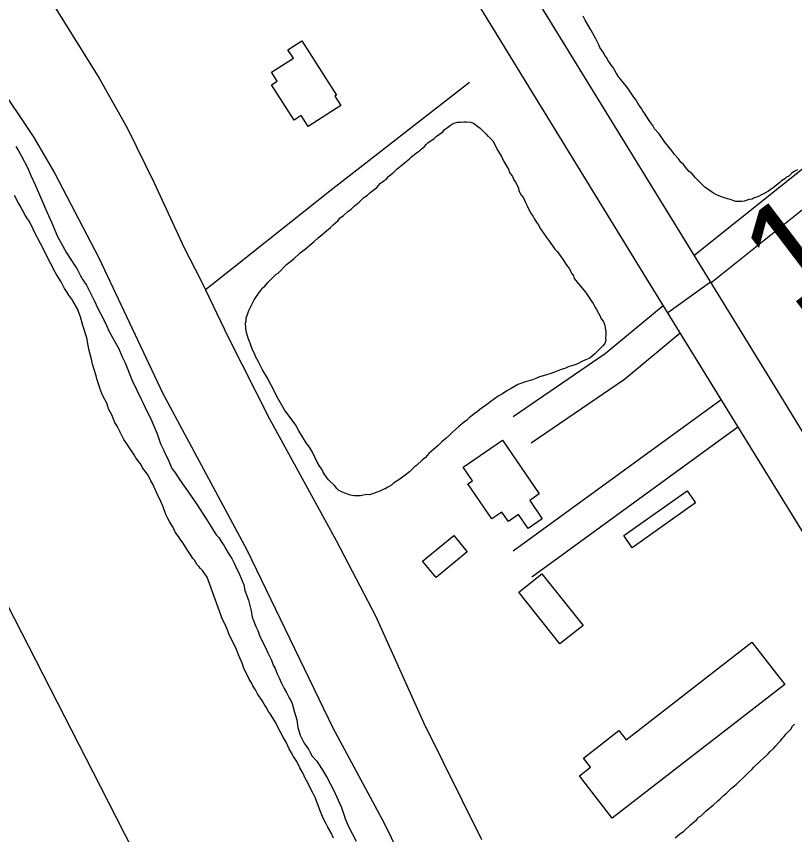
# Model space of a CAD drawing. Extents: x 3892998 to 3931244, y 278583 to 304547.
# Drawn here: x 3902660 to 3903393, y 297982 to 298752 of the extents above; entities that cross this region are included whole.
import ezdxf

# ---------------------------------------------------------------- set-up
doc = ezdxf.new("R2010")
doc.units = 0
for name, color, linetype in [('V-BLDG-OTLN', 7, 'Continuous'), ('V-LEVE-TOET', 7, 'Continuous'), ('V-ROAD-CNTR', 7, 'Continuous'), ('V-SITE-VEGE', 7, 'Continuous'), ('V-SURV-IDEN', 7, 'Continuous'), ('V-TOPO-SHOR', 7, 'Continuous')]:
    doc.layers.add(name, color=color, linetype=linetype)

msp = doc.modelspace()

# ---------------------------------------------------------------- linework, layer by layer
at = {"layer": 'V-BLDG-OTLN'}
for points in [[(3902928.79, 298729.41), (3902961.46, 298678.16), (3902959.91, 298677.17), (3902965.46, 298668.46), (3902934.59, 298648.78), (3902928.13, 298658.92), (3902921.42, 298654.64), (3902900.26, 298687.84), (3902905.62, 298691.25), (3902900.21, 298699.73), (3902920.76, 298712.83), (3902915.57, 298720.98)], [(3903117.61, 298353.55), (3903152.2, 298302.98), (3903143.14, 298296.79), (3903155.05, 298279.36), (3903141.71, 298270.23), (3903132.68, 298283.44), (3903123.07, 298276.87), (3903116.95, 298285.82), (3903107.46, 298279.32), (3903084.93, 298312.26), (3903089.34, 298315.27), (3903080.51, 298328.18)], [(3903299.36, 298294.41), (3903239.67, 298252.31), (3903231.68, 298263.64), (3903291.37, 298305.73)], [(3903084.36, 298248.33), (3903055.12, 298224.23), (3903042.38, 298239.68), (3903071.62, 298263.78)], [(3903154.62, 298227.83), (3903193.47, 298179.04), (3903171.68, 298161.69), (3903132.84, 298210.49)], [(3903383.21, 298123.46), (3903220.81, 297997.68), (3903189.91, 298037.57), (3903200.41, 298045.71), (3903193.8, 298054.25), (3903227.17, 298080.1), (3903233.84, 298071.49), (3903352.36, 298163.29)]]:
    msp.add_lwpolyline(points, close=True, dxfattribs=at)
at = {"layer": 'V-LEVE-TOET'}
msp.add_lwpolyline([(3903911.56, 295725.73), (3903794.06, 295926.52), (3903743.3, 296018.06), (3903609.62, 296293.52), (3903416.07, 296671.14), (3903210.41, 297089.65), (3903031.71, 297451.9), (3902868.6, 297774.36), (3902739.2, 298027.66), (3902610.91, 298277.46), (3902501.74, 298489.73), (3902476.97, 298537.81), (3902453.18, 298574.25), (3902284.25, 298827.06), (3902109.81, 299098.56), (3901915.96, 299390.16), (3901884.17, 299434.87), (3901867.03, 299452.6), (3901689.39, 299603.25), (3901517.64, 299758.46), (3901285.15, 299965.84)], dxfattribs=at)
at = {"layer": 'V-ROAD-CNTR'}
for points in [[(3901475.41, 301488.9), (3901950.21, 300718.64), (3902361.5, 300048.64), (3902781.22, 299367.23), (3903376.27, 298399.71), (3903987.16, 297400.84), (3904677.96, 296281.17)], [(3901495.96, 301363.44), (3902228, 300175.63), (3903253.18, 298505.41), (3903985.84, 297316.45), (3904685.84, 296169.05)], [(3903297.8, 298527.29), (3903420.71, 298625.34), (3903651.94, 298805.83), (3903750.06, 298886.08)], [(3903313.64, 298501.55), (3903439.29, 298601.79), (3903670.67, 298782.39), (3903769.06, 298862.86)], [(3903313.34, 298502.04), (3903273.03, 298473.19)], [(3903268.86, 298479.86), (3903214.32, 298434.71), (3903127.47, 298375.32)], [(3903284.79, 298454.1), (3903232.39, 298410.73), (3903144.4, 298350.56)], [(3903323.43, 298391.4), (3903127.5, 298248.92)], [(3903339.21, 298365.79), (3903145.15, 298224.66)]]:
    msp.add_lwpolyline(points, dxfattribs=at)
at = {"layer": 'V-SITE-VEGE'}
for points in [[(3903395.32, 298607.83), (3903392.16, 298606.32), (3903389.78, 298604.79), (3903386.99, 298602.09), (3903385.01, 298600.95), (3903383.41, 298599.41), (3903380.24, 298597.5), (3903378.65, 298595.96), (3903374.28, 298592.51), (3903372.29, 298590.97), (3903370.31, 298589.83), (3903367.93, 298587.91), (3903363.97, 298585.62), (3903361.2, 298584.49), (3903358.03, 298582.59), (3903354.48, 298581.47), (3903352.51, 298580.33), (3903349.75, 298579.98), (3903345.02, 298578.49), (3903342.67, 298578.14), (3903337.18, 298578.23), (3903331.71, 298579.9), (3903329.38, 298580.72), (3903322.75, 298582.79), (3903318.47, 298584.83), (3903316.13, 298586.04), (3903314.19, 298587.25), (3903308, 298591.67), (3903306.46, 298593.26), (3903302.59, 298596.86), (3903300.67, 298598.85), (3903299.13, 298600.45), (3903296.05, 298604.03), (3903293.35, 298606.42), (3903291.03, 298608.82), (3903287.96, 298612.79), (3903285.26, 298615.19), (3903283.35, 298618.36), (3903279.5, 298622.34), (3903277.2, 298625.52), (3903270.29, 298633.87), (3903264.93, 298641.8), (3903260.7, 298646.58), (3903259.18, 298649.74), (3903257.26, 298652.13), (3903254.96, 298655.3), (3903251.14, 298661.25), (3903249.6, 298663.24), (3903248.86, 298665.21), (3903246.55, 298668), (3903245.03, 298670.77), (3903243.51, 298673.54), (3903241.2, 298676.32), (3903240.06, 298678.3), (3903238.15, 298681.08), (3903235.46, 298684.65), (3903230.09, 298691.41), (3903227.01, 298694.99), (3903224.72, 298698.56), (3903221.68, 298704.1), (3903220.14, 298706.09), (3903219, 298708.07), (3903217.46, 298710.05), (3903215.56, 298713.61), (3903214.03, 298715.6), (3903212.89, 298717.58), (3903210.59, 298720.76), (3903209.06, 298723.13), (3903208.31, 298725.5), (3903205.27, 298731.04), (3903200.71, 298739.75), (3903195.38, 298748.85), (3903193.48, 298752.41)], [(3903036.68, 298624.01), (3903039.43, 298625.91), (3903041.01, 298627.43), (3903044.16, 298629.72), (3903045.74, 298631.63), (3903047.33, 298633.16), (3903053.23, 298637.33), (3903055.2, 298639.24), (3903061.5, 298643.8), (3903063.09, 298645.72), (3903065.84, 298647.61), (3903068.6, 298649.9), (3903070.56, 298651.03), (3903072.91, 298652.16), (3903075.26, 298652.9), (3903077.98, 298652.85), (3903081.09, 298653.19), (3903083.81, 298653.14), (3903087.3, 298652.69), (3903090.4, 298651.86), (3903094.23, 298648.68), (3903096.54, 298647.09), (3903099.98, 298643.54), (3903102.27, 298641.56), (3903103.79, 298639.59), (3903104.18, 298639.58), (3903106.09, 298637.6)], [(3903106.09, 298637.6), (3903108.38, 298635.23), (3903113.29, 298626.21), (3903116.69, 298620.32), (3903118.94, 298615.62), (3903121.58, 298610.91), (3903123.09, 298608.55), (3903124.21, 298605.42), (3903126.86, 298601.49), (3903128.36, 298598.36), (3903129.88, 298596.39), (3903132.51, 298590.9), (3903132.85, 298588.17), (3903135.5, 298583.86), (3903137.41, 298581.49), (3903139.27, 298577.18), (3903140.78, 298574.05), (3903142.27, 298570.53), (3903144.54, 298566.6), (3903146.43, 298563.85), (3903147.56, 298561.5), (3903149.83, 298557.96), (3903151.35, 298555.99), (3903152.86, 298553.24), (3903154.75, 298550.1), (3903157.79, 298546.16), (3903159.69, 298543.41), (3903161.21, 298541.44), (3903162.35, 298539.48), (3903165, 298535.94), (3903166.9, 298533.18), (3903168.81, 298531.21), (3903171.86, 298527.27), (3903175.27, 298522.16), (3903177.16, 298519.02), (3903180.58, 298514.68), (3903182.46, 298510.76), (3903184.36, 298508.01), (3903185.09, 298505.66), (3903190.8, 298498.57), (3903194.23, 298494.63), (3903195.76, 298492.66), (3903198.79, 298487.94), (3903201.45, 298484.4), (3903202.96, 298482.04), (3903204.46, 298478.91), (3903205.98, 298476.55), (3903209.75, 298469.49), (3903210.49, 298467.53), (3903212.4, 298465.56), (3903213.14, 298463.21), (3903213.88, 298461.26), (3903214.23, 298458.92), (3903214.95, 298455.8), (3903214.9, 298452.69), (3903214.46, 298449.59), (3903214.81, 298447.25), (3903213.99, 298444.54), (3903212, 298442.24), (3903208.85, 298439.18), (3903206.46, 298436.5), (3903204.49, 298434.6), (3903199.76, 298430.79), (3903196.63, 298429.29), (3903192.32, 298427.42), (3903188.79, 298425.53), (3903186.44, 298424.8), (3903183.71, 298423.68), (3903179.41, 298422.58), (3903176.28, 298421.08), (3903172.76, 298419.98), (3903166.49, 298417.36), (3903162.2, 298415.88), (3903157.9, 298414.78), (3903152.43, 298412.93), (3903148.9, 298411.44), (3903145.78, 298410.33), (3903139.14, 298408.5), (3903132.1, 298405.89), (3903129.35, 298404.39), (3903125.81, 298402.11), (3903121.5, 298399.85), (3903117.57, 298397.2), (3903113.64, 298394.93), (3903106.56, 298390), (3903103.8, 298387.72), (3903096.33, 298382.4), (3903093.57, 298380.11), (3903090.81, 298378.22), (3903086.09, 298374.41), (3903083.71, 298372.12), (3903080.57, 298369.84), (3903076.23, 298366.03), (3903070.71, 298361.46), (3903067.93, 298358.39), (3903064.38, 298354.95), (3903060.44, 298351.91), (3903056.88, 298348.48), (3903048.2, 298340.85), (3903045.03, 298337.02), (3903042.28, 298335.12)], [(3902659.43, 298629.86), (3902661.71, 298626.32), (3902664.72, 298620.83), (3902670.75, 298609.45), (3902673.74, 298602.41), (3902677.87, 298593.79), (3902688.71, 298568.34), (3902693.21, 298558.54), (3902698.81, 298545.23), (3902703.33, 298536.61), (3902707.1, 298529.93), (3902712.03, 298522.47), (3902714.68, 298518.15), (3902716.96, 298515), (3902719.96, 298508.73), (3902722.61, 298504.41), (3902726.02, 298499.3), (3902733.54, 298484.4), (3902736.54, 298478.13), (3902741.81, 298467.93), (3902744.81, 298461.28), (3902747.44, 298455.79), (3902756.49, 298439.31), (3902759.47, 298431.87), (3902762.49, 298426.38), (3902765.46, 298418.56), (3902766.96, 298415.03), (3902769.56, 298407.99), (3902771.83, 298404.07), (3902773.32, 298400.55), (3902777.45, 298391.92), (3902779.34, 298388.39), (3902783.08, 298380.17), (3902786.47, 298373.5), (3902792.45, 298359.41), (3902794.3, 298353.93), (3902795.79, 298350.02), (3902798.79, 298343.75), (3902800.28, 298339.84), (3902802.92, 298335.13), (3902806.28, 298326.91), (3902809.7, 298322.58), (3902812.35, 298318.26), (3902816.53, 298312.36), (3902818.8, 298308.82), (3902829.42, 298293.48), (3902839.27, 298278.54)], [(3903042.28, 298335.12), (3903036.74, 298329.77), (3903034.77, 298328.25), (3903030.03, 298323.67), (3903026.09, 298320.62), (3903023.34, 298318.73), (3903020.98, 298316.82), (3903015.08, 298313.04), (3903013.1, 298311.13), (3903009.58, 298309.24), (3903007.22, 298307.73), (3903005.26, 298306.98), (3903002.13, 298305.48), (3902995.08, 298302.88), (3902992.35, 298302.15), (3902990.02, 298302.19), (3902983.79, 298301.13), (3902978.35, 298301.22), (3902974.47, 298301.67), (3902972.54, 298302.48), (3902969.06, 298303.71), (3902963.66, 298306.13), (3902961.75, 298308.11), (3902959.46, 298310.87), (3902953.72, 298316.02), (3902951.82, 298318.77), (3902950.3, 298320.74), (3902948.41, 298323.88), (3902947.67, 298326.23), (3902945.01, 298329.77), (3902943.12, 298332.91), (3902938.62, 298342.32), (3902935.98, 298347.03), (3902932.93, 298350.96), (3902925.74, 298362.36), (3902923.11, 298367.46), (3902912.47, 298382.02), (3902906.05, 298393.01), (3902904.17, 298396.54), (3902901.54, 298402.41), (3902898.9, 298406.73), (3902897.03, 298411.04), (3902891.73, 298419.68), (3902887.97, 298427.13), (3902884.95, 298432.24), (3902884.22, 298434.97), (3902882.33, 298438.5), (3902880.48, 298443.97), (3902879.36, 298446.33), (3902878.24, 298449.45), (3902876.78, 298454.92), (3902876.07, 298458.82), (3902875.76, 298463.49), (3902876.19, 298465.81), (3902876.23, 298468.53), (3902877.45, 298471.62), (3902878.69, 298475.49), (3902883.91, 298485.51), (3902888.69, 298492.42), (3902890.27, 298494.34), (3902891.48, 298496.65), (3902893.84, 298498.55), (3902896.62, 298502), (3902902.55, 298507.73), (3902904.13, 298509.26), (3902906.49, 298510.78), (3902908.47, 298512.69), (3902912.03, 298516.51), (3902914.4, 298518.8), (3902921.1, 298524.13), (3902927.03, 298529.86), (3902929.78, 298531.76), (3902932.14, 298533.66), (3902936.09, 298537.09), (3902940.42, 298540.52), (3902943.98, 298543.96), (3902955.8, 298553.47), (3902958.18, 298556.15), (3902962.52, 298559.97), (3902964.9, 298562.65), (3902968.04, 298564.93), (3902972, 298568.75), (3902975.14, 298571.03), (3902977.91, 298573.7), (3902982.64, 298577.51), (3902986.98, 298581.71), (3902990.52, 298583.98), (3902992.5, 298585.89), (3902995.65, 298588.56), (3902999.2, 298591.22), (3903002.77, 298595.43), (3903004.73, 298596.57), (3903008.67, 298599.61), (3903010.65, 298601.91), (3903015.38, 298605.71), (3903018.54, 298608.77), (3903023.27, 298612.57), (3903025.24, 298614.49), (3903029.97, 298618.29), (3903031.95, 298620.2), (3903036.68, 298624.01)], [(3902769.15, 298342.47), (3902766.5, 298346.4), (3902763.47, 298351.11), (3902761.19, 298354.26), (3902759.69, 298357.4), (3902756.67, 298362.89), (3902754.79, 298366.81), (3902752.53, 298370.73), (3902750.3, 298376.6), (3902746.9, 298382.88), (3902746.17, 298385.61), (3902745.05, 298388.35), (3902741.66, 298394.63), (3902740.54, 298397.37), (3902738.68, 298402.45), (3902737.2, 298406.36), (3902735.72, 298411.05), (3902735, 298414.17), (3902731.68, 298425.11), (3902730.6, 298429.8), (3902728.4, 298438), (3902727.7, 298442.67), (3902726.27, 298449.69), (3902722.58, 298461.42), (3902720.39, 298469.62), (3902718.9, 298473.53), (3902717.41, 298477.05), (3902713.64, 298484.11), (3902712.12, 298486.08), (3902709.46, 298490.01), (3902707.57, 298493.16), (3902705.29, 298496.31), (3902702.29, 298502.58), (3902697.74, 298509.26), (3902696.61, 298511.61), (3902692.47, 298519.45), (3902689.83, 298524.16), (3902684.57, 298535.14), (3902682.31, 298539.06), (3902677.04, 298549.26), (3902675.17, 298553.56), (3902672.16, 298559.45), (3902669.88, 298562.59), (3902667.99, 298565.73), (3902663.46, 298573.97), (3902661.57, 298577.12), (3902658.19, 298583.78)], [(3902958.58, 297978.94), (3902956.71, 297983.25), (3902953.31, 297989.14), (3902951.44, 297993.05), (3902949.25, 297997.21), (3902946.71, 298003.01), (3902941.19, 298017.09), (3902939.39, 298021.01), (3902937.21, 298024.94), (3902934.43, 298031.05), (3902931.94, 298035.44), (3902929.84, 298039.75), (3902926.9, 298045.09), (3902923.89, 298051.2), (3902920.94, 298055.69), (3902919.05, 298059.22), (3902916.79, 298063.14), (3902913.86, 298069.41), (3902911.29, 298073.88), (3902908.73, 298078.83), (3902903.46, 298088.48), (3902899.3, 298095.62), (3902897.4, 298098.22), (3902895.14, 298102.3), (3902893.32, 298105.13), (3902891.81, 298107.72), (3902886.88, 298114.88), (3902885, 298118.41), (3902882.73, 298122.26), (3902881.22, 298125.23), (3902879.03, 298128.61), (3902876.78, 298134.02), (3902874.22, 298138.57), (3902872.74, 298143.03), (3902869.07, 298151.4), (3902866.92, 298157.43), (3902864.35, 298162.06), (3902860.38, 298170.44), (3902858.52, 298175.68), (3902856.65, 298179.99), (3902854.01, 298184.7), (3902839.45, 298224.67), (3902835.28, 298230.96), (3902833.37, 298232.55), (3902831.85, 298234.51), (3902830.32, 298236.1), (3902827.67, 298240.42), (3902826.14, 298242), (3902824.25, 298245.14), (3902821.97, 298248.29), (3902817.06, 298256.53), (3902814.77, 298259.29), (3902812.5, 298262.83), (3902809.46, 298266.77), (3902808.35, 298269.9), (3902806.83, 298272.25), (3902804.57, 298276.18), (3902802.68, 298279.71), (3902800.8, 298283.63), (3902798.2, 298290.67), (3902795.96, 298295.76), (3902792.2, 298303.6), (3902788.46, 298312.21), (3902786.57, 298315.35), (3902783.94, 298320.45), (3902782.04, 298323.2), (3902778.62, 298327.54), (3902777.5, 298330.28), (3902775.59, 298332.64), (3902772.56, 298336.97), (3902771.05, 298339.71), (3902769.15, 298342.47)], [(3902839.27, 298278.54), (3902842.3, 298273.44), (3902844.95, 298269.51), (3902847.98, 298264.41), (3902850.66, 298262.03), (3902853.3, 298257.32), (3902855.58, 298254.17), (3902857.46, 298250.64), (3902859.73, 298246.71), (3902862.75, 298242), (3902865.01, 298237.68), (3902867.26, 298232.59), (3902869.53, 298228.67), (3902874, 298217.32), (3902875.07, 298211.86), (3902878.42, 298202.86), (3902879.89, 298197.79), (3902880.97, 298192.72), (3902882.03, 298186.87), (3902885.39, 298178.26), (3902887.26, 298174.34), (3902888.74, 298169.65), (3902892.12, 298162.99), (3902894.38, 298158.28), (3902896.62, 298153.19), (3902900.01, 298146.53), (3902901.87, 298141.83), (3902903.76, 298138.69), (3902905.62, 298133.6), (3902907.5, 298129.69), (3902909.37, 298125.38), (3902911.99, 298119.89), (3902914.26, 298115.97), (3902916.89, 298110.87), (3902918.41, 298108.51), (3902919.53, 298105.77), (3902921.35, 298098.36), (3902923.93, 298090.15), (3902924.98, 298083.14), (3902927.18, 298075.72), (3902928.68, 298072.58), (3902930.94, 298068.27), (3902935.13, 298062.75), (3902936.63, 298059.62), (3902938.51, 298056.09), (3902942.71, 298051.35), (3902949.53, 298041.13), (3902952.55, 298035.64), (3902955.55, 298029.76), (3902958.57, 298024.26), (3902966.07, 298007.82), (3902969.76, 297996.48), (3902972.76, 297989.82), (3902979.91, 297976.09)], [(3903316.24, 298010.2), (3903320.19, 298014.01), (3903322.16, 298015.54), (3903325.72, 298018.98), (3903328.48, 298021.26), (3903333.22, 298025.85), (3903337.55, 298029.27), (3903346.64, 298038.06), (3903349.02, 298040.74), (3903352.17, 298043.4), (3903354.16, 298045.7), (3903360.48, 298051.81), (3903363.23, 298054.1), (3903367.58, 298058.3), (3903369.57, 298060.6), (3903372.72, 298063.27), (3903374.71, 298065.95), (3903377.48, 298068.63), (3903379.46, 298070.93), (3903380.66, 298072.85), (3903382.24, 298074.38), (3903384.62, 298077.06), (3903386.2, 298078.59), (3903388.97, 298081.65), (3903390.57, 298084.34), (3903392.54, 298086.25)], [(3903279.96, 297979.33), (3903284.29, 297982.75), (3903288.22, 297985.41), (3903294.54, 297991.52), (3903300.06, 297996.09), (3903302.44, 297998.77), (3903304.4, 297999.9), (3903309.15, 298004.49), (3903316.24, 298010.2)]]:
    msp.add_lwpolyline(points, dxfattribs=at)
at = {"layer": 'V-TOPO-SHOR'}
for points in [[(3902628.05, 298862.25), (3902691.27, 298769.38), (3902738, 298694.19), (3902764.21, 298647.55), (3902789.73, 298595.52), (3902818.09, 298534.44), (3902833.78, 298504.17), (3902838.14, 298494.96), (3902859.26, 298450.35), (3902898.16, 298373.48), (3902961.02, 298259.03), (3902998.21, 298187.6), (3903043.32, 298087.83), (3903097.85, 297977.71)], [(3902640.17, 298692.25), (3902676.45, 298638.24), (3902696.28, 298604.3), (3902737.53, 298525.01), (3902797.77, 298397.39), (3902876.87, 298250.25), (3902958.03, 298082.68), (3903006.31, 297993.06), (3903090.97, 297819.43)], [(3903086.52, 298690.09), (3902955.19, 298587.91), (3902869.44, 298519.77), (3902838.14, 298494.96)]]:
    msp.add_lwpolyline(points, dxfattribs=at)

# ---------------------------------------------------------------- texts
at = {"layer": 'V-SURV-IDEN'}
msp.add_text('1621+47.4', height=100, rotation=37.31516, dxfattribs=at).set_placement((3903392.23, 298469.4))

doc.saveas('drawing.dxf')
